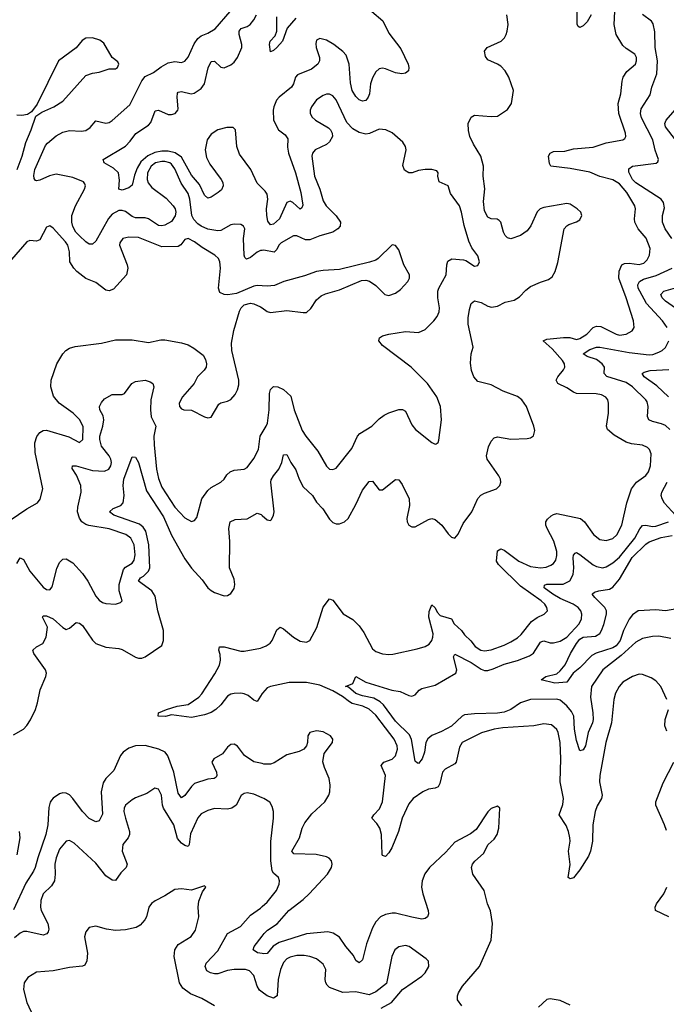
# Model space of a CAD drawing. Header units: inches. Extents: x 1843162 to 1959474, y 907081 to 1016326.
# Tile 475 of 656: x 1908528 to 1912455, y 981099 to 987080. Entities that reach past the tile are written whole.
import ezdxf

# ---------------------------------------------------------------- set-up
doc = ezdxf.new("R2010")
doc.units = ezdxf.units.IN
doc.header["$MEASUREMENT"] = 0
doc.layers.add('B9908', color=7, linetype='Continuous')
doc.layers.add('B9918', color=7, linetype='Continuous')

msp = doc.modelspace()

# ---------------------------------------------------------------- linework, layer by layer
at = {"layer": 'B9908', "color": 5}
for points, elevation in [([(1910000, 985678.8), (1909990, 985677.4), (1909970, 985667.4), (1909930, 985635.1), (1909905.9, 985625.9), (1909894.6, 985634.6), (1909889.9, 985649.9), (1909887.4, 985750), (1909895.6, 985810), (1909886.4, 985826.4), (1909870, 985836), (1909830, 985838.2), (1909810, 985832.8), (1909750, 985799.8), (1909730, 985797), (1909670, 985807.6), (1909630, 985825), (1909610, 985839.6), (1909585.5, 985865.5), (1909572.5, 985890), (1909560.1, 985990), (1909550, 986023.1), (1909507.3, 986087.3), (1909470, 986173.2), (1909450, 986201.5), (1909438.5, 986210), (1909410, 986219.3), (1909390, 986219.3), (1909352.4, 986210), (1909326.4, 986190), (1909303.7, 986150), (1909300.9, 986110), (1909308.3, 986088.3), (1909330, 986059.8), (1909416.3, 985996.3), (1909460.2, 985950), (1909471.6, 985930), (1909475.9, 985910), (1909472.1, 985887.9), (1909450, 985854.6), (1909410, 985832.2), (1909390, 985827.3), (1909370, 985829.1), (1909309.5, 985869.5), (1909290, 985875.3), (1909230, 985877), (1909210, 985884.9), (1909170, 985915.2), (1909150, 985921.8), (1909130, 985920.2), (1909090, 985897.8), (1909067.3, 985872.7), (1908990, 985734.3), (1908970, 985716.9), (1908950, 985716.9), (1908930, 985729.6), (1908890, 985766.8), (1908869, 985790), (1908850, 985824.5), (1908844.7, 985850), (1908845.2, 985890), (1908865.5, 985950), (1908920.7, 986050), (1908926.8, 986070), (1908923.8, 986083.8), (1908914.3, 986094.3), (1908850, 986121.5), (1908750, 986140.9), (1908707.9, 986132.1), (1908650, 986105.1), (1908630, 986100.7), (1908623.5, 986103.5), (1908615.3, 986115.3), (1908613.7, 986133.7), (1908619.4, 986170), (1908685, 986315), (1908696.4, 986330), (1908750, 986375.2), (1908790, 986397.1), (1908830, 986406), (1908901.7, 986401.7), (1908930, 986407.6), (1908954.8, 986425.2), (1908990, 986465.3), (1909050, 986451.1), (1909070, 986454.7), (1909090, 986467.7), (1909197.1, 986562.9), (1909270, 986707.4), (1909290, 986733.8), (1909341.1, 986758.9), (1909386, 986794), (1909430, 986818.2), (1909470, 986824.9), (1909510, 986819.5), (1909530, 986827.2), (1909550, 986852.2), (1909587.3, 986932.7), (1909610, 986965.8), (1909630, 986981.2), (1909670, 986997.3), (1909715.1, 987024.9), (1909806.6, 987130)], 540), ([(1910000, 986056.5), (1909970, 986086.6), (1909930.4, 986170), (1909863.4, 986263.4), (1909847.1, 986310), (1909838.7, 986410), (1909824.1, 986424.1), (1909785.2, 986425.2), (1909731.7, 986410), (1909690, 986384.5), (1909665.4, 986350), (1909654.3, 986290), (1909662.2, 986242.2), (1909682.3, 986202.3), (1909750.2, 986110), (1909760.7, 986090), (1909763.2, 986070), (1909753.2, 986046.8), (1909733.7, 986030), (1909690, 986001.8), (1909670, 985995.6), (1909650, 986014.7), (1909619.3, 986079.3), (1909570, 986136.2), (1909510, 986245.4), (1909472.1, 986272.1), (1909430, 986280.9), (1909390, 986280.5), (1909347.4, 986272.6), (1909306.2, 986253.8), (1909264.2, 986215.8), (1909241.8, 986178.2), (1909224.9, 986135.1), (1909210, 986074.3), (1909190, 986058.2), (1909150, 986044.2), (1909129.7, 986050), (1909134.6, 986105.4), (1909126.8, 986150), (1909097.6, 986177.6), (1909039.6, 986210), (1909035.1, 986230), (1909170, 986311.7), (1909199, 986341), (1909232.3, 986387.7), (1909310, 986439), (1909323.7, 986456.3), (1909350, 986526.7), (1909370, 986530.2), (1909430, 986504.8), (1909450, 986503.5), (1909472.1, 986510), (1909488.9, 986530), (1909490, 986538), (1909483.6, 986610), (1909486.1, 986633.9), (1909490, 986639.6), (1909510, 986642.7), (1909569.8, 986630.2), (1909586.8, 986633.2), (1909630, 986660.9), (1909650, 986690.4), (1909672.3, 986787.7), (1909690, 986826.5), (1909710, 986827.2), (1909750, 986792.1), (1909770, 986787.8), (1909810, 986805.3), (1909830, 986822.5), (1909850.4, 986850), (1909875.8, 986910), (1909875.9, 986930), (1909859.7, 986990), (1909859.6, 987010), (1909873.5, 987026.5), (1909910, 987038.4), (1909927.2, 987050), (1909950, 987079.1), (1909965.2, 987110)], 520), ([(1908511.8, 986170), (1908542, 986250), (1908565.3, 986334.7), (1908596.8, 986410), (1908625.4, 986494.6), (1908661.3, 986518.7), (1908734.5, 986550), (1908790, 986584.9), (1908930, 986741.6), (1908970, 986754.9), (1909010, 986760.4), (1909070, 986780.7), (1909110, 986781), (1909122, 986790), (1909128.7, 986810), (1909123.1, 986823.1), (1909089.4, 986849.4), (1909037.7, 986937.7), (1909015.1, 986955.1), (1908970, 986969.5), (1908930, 986966.6), (1908906.9, 986953.1), (1908870, 986909.2), (1908762.8, 986830), (1908633.7, 986566.3), (1908599.9, 986520.1), (1908575.8, 986504.2), (1908541.3, 986498.7), (1908510, 986500.7)], 560), ([(1910000, 985462.6), (1909970, 985464.5), (1909950, 985461.6), (1909843.5, 985416.5), (1909792, 985408), (1909770, 985409.8), (1909743.5, 985423.5), (1909734.8, 985450), (1909746.2, 985570), (1909742.8, 985610), (1909734.5, 985630), (1909713, 985650), (1909635.4, 985695.4), (1909590, 985730.7), (1909550, 985749.8), (1909530, 985744.4), (1909506.7, 985713.3), (1909490, 985701.2), (1909390, 985700.4), (1909250, 985756.8), (1909190, 985759.8), (1909153.4, 985750), (1909134.9, 985725.1), (1909134.6, 985710), (1909180.3, 985590), (1909184.2, 985570), (1909176.5, 985530), (1909096.9, 985443.1), (1909070, 985433.3), (1909050, 985437), (1908990, 985482.9), (1908930, 985508.7), (1908875.2, 985550), (1908855.9, 985570), (1908832.8, 985610), (1908831, 985670), (1908819, 985710), (1908805.9, 985730), (1908730, 985813.3), (1908710, 985827.3), (1908690, 985819.3), (1908650, 985742), (1908630, 985733.6), (1908590, 985739.1), (1908570, 985731), (1908477.3, 985622.7)], 560), ([(1908470, 984040.2), (1908570, 984109), (1908635.3, 984144.7), (1908652.1, 984167.9), (1908667.8, 984230), (1908620.8, 984450), (1908620.5, 984510), (1908631.8, 984548.2), (1908650, 984573.4), (1908670, 984584.4), (1908690, 984586.5), (1908825.9, 984545.9), (1908890, 984512.4), (1908910.7, 984529.3), (1908913.1, 984606.9), (1908892.4, 984650), (1908851.4, 984690), (1908768.2, 984750), (1908733.8, 984793.8), (1908716.3, 984850), (1908717.9, 984890), (1908753.3, 984990), (1908788.9, 985050), (1908808.5, 985071.5), (1908830, 985085), (1908864.3, 985095.7), (1909025.1, 985114.9), (1909110, 985135.6), (1909210, 985135.3), (1909310, 985118.7), (1909385.2, 985134.8), (1909410, 985135.6), (1909510, 985117), (1909550, 985104.2), (1909584.9, 985084.9), (1909641.7, 985041.7), (1909656.2, 985016.2), (1909662.4, 984990), (1909659.3, 984970), (1909648.8, 984951.2), (1909608, 984910), (1909588, 984870), (1909515.5, 984790), (1909497.1, 984750), (1909498, 984730), (1909510, 984716.3), (1909524.7, 984710), (1909570, 984708), (1909650, 984666.8), (1909670, 984661), (1909690, 984666), (1909736.2, 984743.8), (1909750, 984753.4), (1909790, 984763), (1909810, 984773.4), (1909837.1, 984802.9), (1909850, 984831.3), (1909857.7, 984862.3), (1909858.7, 984890), (1909815.8, 985070), (1909814.7, 985114.7), (1909827.6, 985192.4), (1909862, 985310), (1909872.3, 985330), (1909890, 985347.7), (1909930, 985358.4), (1909950, 985354.9), (1909990, 985336.3), (1910000, 985329.1)], 560), ([(1908510, 983777.3), (1908530, 983810.4), (1908550, 983800.4), (1908589.5, 983729.5), (1908670, 983632.9), (1908690, 983618), (1908710, 983617.1), (1908724.9, 983635.1), (1908753.2, 983746.8), (1908770, 983783.8), (1908790, 983803.7), (1908810, 983806), (1908850, 983780.3), (1908910, 983716.5), (1908942, 983670), (1908990, 983577.6), (1909010, 983554), (1909030, 983540.3), (1909050, 983534), (1909109.5, 983530.5), (1909140.2, 983539.8), (1909149, 983550), (1909130.7, 983610.7), (1909132.2, 983650), (1909158.7, 983741.3), (1909170, 983754.4), (1909210, 983778.4), (1909222.5, 983797.5), (1909229.3, 983830), (1909223.2, 983890), (1909202.5, 983930), (1909172.8, 983952.8), (1909070, 983987.8), (1908947.6, 984007.6), (1908930, 984013.3), (1908905.9, 984030), (1908890, 984052.4), (1908878.4, 984090), (1908880.3, 984119.7), (1908900.7, 984210), (1908899.1, 984250), (1908872.5, 984312.5), (1908845.8, 984354.2), (1908849.2, 984370), (1908869.8, 984370.2), (1908970, 984341.8), (1909042.8, 984337.2), (1909069.9, 984350.1), (1909080.9, 984370), (1909084.2, 984390), (1909080.8, 984410), (1909070.3, 984430.3), (1909024.1, 984490), (1909014, 984530), (1909014.5, 984550), (1909033.3, 984610), (1909038.5, 984650), (1909033.6, 984673.6), (1909015, 984710), (1909013.2, 984730), (1909024.9, 984755.1), (1909042.2, 984777.8), (1909090, 984804.1), (1909150, 984803.5), (1909163.6, 984810), (1909209.2, 984870.8), (1909230, 984883.2), (1909290, 984890.2), (1909320.7, 984880.7), (1909335.8, 984870), (1909343.2, 984850), (1909324.2, 984770), (1909321.1, 984710), (1909327, 984667), (1909354, 984610), (1909342.3, 984550), (1909343.4, 984496.6), (1909358.9, 984350), (1909370, 984292.2), (1909390, 984240.2), (1909470, 984119.1), (1909530, 984053.7), (1909570, 984032.7), (1909590, 984038), (1909603.3, 984056.7), (1909633.8, 984170), (1909670, 984219.6), (1909690, 984238), (1909749.8, 984270.2), (1909769.6, 984290), (1909785.1, 984314.9), (1909806.2, 984333.8), (1909830, 984343.7), (1909890, 984350.3), (1909910, 984360.4), (1909950, 984415.5), (1909977.3, 984470), (1909987.1, 984550), (1910000, 984570.9)], 540), ([(1908490, 982736), (1908549.8, 982770.2), (1908570, 982792.4), (1908592.3, 982827.7), (1908622.7, 982890), (1908636.4, 982930), (1908652, 983010), (1908686.6, 983090), (1908690.7, 983110), (1908683.5, 983130), (1908613.5, 983230), (1908606.4, 983250), (1908629.6, 983270), (1908668.3, 983291.7), (1908687.8, 983330), (1908696.3, 983390), (1908666, 983450), (1908670, 983458), (1908690, 983458.4), (1908730, 983441), (1908790, 983388), (1908810, 983376.5), (1908830, 983384.2), (1908870, 983418), (1908890, 983414.9), (1908910, 983401.1), (1908970, 983310.3), (1908990, 983291.4), (1909050, 983269.1), (1909130, 983260.7), (1909150, 983254.2), (1909230, 983208), (1909250, 983201.3), (1909270, 983202), (1909290, 983210.3), (1909390, 983278.4), (1909401.6, 983310), (1909401.1, 983370), (1909366.8, 983490), (1909350, 983578), (1909331, 983611), (1909249.8, 983670), (1909260.4, 983690), (1909279.3, 983700.7), (1909309.9, 983730), (1909317.7, 983750), (1909311.2, 983890), (1909293.1, 983973.1), (1909277.9, 983997.9), (1909255.8, 984015.8), (1909098.4, 984070), (1909072, 984090), (1909096, 984110), (1909141.6, 984130), (1909155, 984145), (1909161.9, 984190), (1909156.6, 984250), (1909160.4, 984290), (1909210, 984424.7), (1909230, 984422.8), (1909248.4, 984390), (1909297.7, 984217.7), (1909400.2, 984060.2), (1909449.8, 983949.8), (1909530, 983805.4), (1909570, 983749.2), (1909636.7, 983676.7), (1909670.4, 983630), (1909690, 983612.2), (1909710, 983601.7), (1909770, 983580.8), (1909790, 983582), (1909810, 983593.7), (1909830, 983625.5), (1909834, 983650), (1909830, 983680.9), (1909801.2, 983750), (1909803.2, 983910), (1909797.8, 983990), (1909805.7, 984030), (1909836.1, 984043.9), (1909910, 984047.6), (1909970, 984081.7), (1909993.7, 984073.7), (1910000, 984068.2)], 520), ([(1910000, 982987.7), (1909970, 982938.7), (1909950, 982947), (1909915.5, 982975.5), (1909890, 982985.6), (1909870, 982989.4), (1909830, 982987.3), (1909810, 982982.9), (1909789.3, 982970.7), (1909750, 982918.2), (1909719.7, 982890), (1909690, 982872.8), (1909650, 982857.7), (1909570, 982842.4), (1909450, 982857.6), (1909412.4, 982847.6), (1909369.2, 982850), (1909369.6, 982870), (1909419.3, 982890), (1909483.7, 982910), (1909550, 982919.6), (1909615, 982965), (1909634.3, 982985.7), (1909713.3, 983106.7), (1909740.3, 983159.7), (1909747.2, 983190), (1909745, 983225), (1909737.4, 983250), (1909740.9, 983270), (1909769.8, 983270.2), (1909870, 983244.7), (1909890, 983243.6), (1909990, 983263.5), (1910000, 983267.3)], 480), ([(1910000, 982561.1), (1909950, 982573.2), (1909891.9, 982610), (1909850, 982667.8), (1909830, 982679.7), (1909810, 982678), (1909790, 982661.6), (1909760.2, 982619.8), (1909706, 982590), (1909693.7, 982570), (1909723.2, 982510), (1909725.2, 982490), (1909720, 982480), (1909709.3, 982470.7), (1909670, 982466.5), (1909590, 982439.8), (1909570, 982422.8), (1909530, 982368.3), (1909510, 982352.8), (1909490, 982382.4), (1909463.1, 982510), (1909428.2, 982608.2), (1909411.7, 982631.7), (1909373.6, 982650), (1909290, 982670.9), (1909230, 982669.9), (1909190, 982654.7), (1909156.5, 982630), (1909139, 982610), (1909100.3, 982519.7), (1909051.6, 982470), (1909035.4, 982444.6), (1909022.6, 982390), (1909030, 982255.3), (1909010, 982213.3), (1908990, 982208.2), (1908950, 982228.7), (1908909.8, 982270), (1908849.8, 982350), (1908830, 982370.9), (1908810, 982382.8), (1908790, 982383.7), (1908770, 982377), (1908730, 982352.3), (1908720.1, 982339.9), (1908712.4, 982327.6), (1908704.2, 982295.8), (1908698.7, 982190), (1908686.8, 982130), (1908636.8, 981990), (1908621.2, 981930), (1908612.1, 981907.9), (1908564.2, 981835.8), (1908490, 981672.7)], 520), ([(1910000, 982354.1), (1909950, 982376), (1909910, 982383.5), (1909890, 982380.5), (1909872.6, 982367.4), (1909841.3, 982310), (1909816.4, 982290), (1909790, 982284.7), (1909710, 982288.9), (1909670, 982277.4), (1909630, 982256.4), (1909610, 982231.1), (1909564.1, 982135.9), (1909556.5, 982070), (1909550, 982057.6), (1909530, 982063.5), (1909510, 982077.8), (1909486.9, 982106.9), (1909464.7, 982190), (1909400.3, 982290), (1909394.6, 982310), (1909389.6, 982370), (1909370, 982406.6), (1909348.7, 982411.3), (1909299.9, 982380.1), (1909230, 982353.7), (1909210, 982342), (1909170.3, 982310), (1909161.5, 982290), (1909160.8, 982270), (1909170, 982231), (1909194.9, 982150), (1909194.3, 982130), (1909186, 982110), (1909153.8, 982070), (1909149.4, 982030.6), (1909180.2, 981950), (1909174.3, 981930), (1909142.2, 981897.8), (1909110, 981851.6), (1909090, 981852.8), (1909050, 981880.4), (1908990, 981956.3), (1908858.9, 982078.9), (1908830, 982094.3), (1908810, 982091.3), (1908770, 982042), (1908748.7, 981990), (1908741, 981950), (1908742.7, 981890), (1908738, 981850), (1908720, 981820), (1908671, 981770), (1908655.5, 981730), (1908654, 981690), (1908658.2, 981670), (1908697.5, 981590), (1908704.8, 981555.2), (1908700.8, 981539.2), (1908692.8, 981527.2), (1908670, 981519.8), (1908570, 981541.3), (1908550, 981541.1), (1908530, 981532.2), (1908497, 981503)], 540), ([(1908512.3, 982007.7), (1908531.1, 982110), (1908525.5, 982150)], 520), ([(1909710, 981089.5), (1909634.1, 981134.1), (1909564.1, 981164.1), (1909518.1, 981198.1), (1909499, 981230), (1909465, 981390), (1909468.9, 981430), (1909490, 981462.3), (1909569, 981511), (1909595.6, 981550), (1909616.4, 981630), (1909612, 981690), (1909614.6, 981725.4), (1909637, 981783), (1909659, 981810), (1909650, 981819), (1909570, 981793.6), (1909510, 981801.6), (1909470, 981796.9), (1909410, 981758.7), (1909350, 981727.6), (1909329, 981711), (1909311.5, 981688.5), (1909296.9, 981630), (1909288.1, 981611.9), (1909259.1, 981580.9), (1909234.8, 981565.2), (1909170, 981550.9), (1909110, 981547.4), (1909055.4, 981555.4), (1908990, 981575.1), (1908950, 981565.2), (1908930, 981539), (1908921.6, 981510), (1908939, 981410), (1908936.3, 981363.7), (1908922.3, 981337.7), (1908909.1, 981330.9), (1908830, 981324), (1908730, 981303.1), (1908630, 981295.6), (1908576.9, 981263.1), (1908555.3, 981230), (1908550.3, 981189.7), (1908570.2, 981110), (1908610, 981027.7)], 560), ([(1910000, 981173.3), (1909984.8, 981184.8), (1909970.7, 981210), (1909950, 981275.1), (1909923.4, 981303.4), (1909898, 981310), (1909830, 981311.6), (1909790, 981304.7), (1909730, 981285.2), (1909710, 981283.7), (1909685.6, 981290), (1909663.8, 981303.8), (1909653.8, 981330), (1909660.4, 981350), (1909730, 981423.6), (1909790, 981528.7), (1909868.4, 981571.6), (1909930, 981640.8), (1909990, 981683.9), (1910000, 981692.8)], 540), ([(1910000, 981408.5), (1909972.5, 981412.5), (1909946.2, 981430), (1909952.5, 981450), (1910000, 981513.5)], 520)]:
    msp.add_lwpolyline(points, dxfattribs=dict(at, elevation=elevation))
at = {"layer": 'B9918', "color": 5}
for points, elevation in [([(1910000, 983267.3), (1910023.6, 983276.4), (1910048, 983292), (1910060.7, 983310), (1910090, 983374.4), (1910110, 983390.4), (1910130, 983380.3), (1910190, 983330.2), (1910230, 983304.6), (1910270, 983299.3), (1910289.2, 983310), (1910331.3, 983388.7), (1910370, 983510.8), (1910410, 983562.8), (1910430, 983554), (1910492.1, 983472.1), (1910550, 983435.9), (1910590, 983397.8), (1910617, 983357), (1910670, 983258), (1910690, 983242), (1910730, 983228.1), (1910770, 983223.2), (1910794.3, 983225.7), (1910941.8, 983258.2), (1910990, 983272.6), (1911013.6, 983286.4), (1911030.6, 983309.4), (1911037.1, 983330), (1911037.7, 983350), (1911011.6, 983450), (1911015, 983485), (1911030, 983525.3), (1911050, 983507.2), (1911062.1, 983482.1), (1911081.6, 983461.6), (1911150, 983440.6), (1911167.1, 983410), (1911210.9, 983370.9), (1911230, 983342.6), (1911267.7, 983307.7), (1911293.3, 983273.3), (1911328.9, 983250), (1911350, 983245.5), (1911390, 983251.5), (1911470, 983280.7), (1911510, 983300.5), (1911550, 983324.8), (1911573.7, 983346.3), (1911635.1, 983424.9), (1911670, 983449.4), (1911712.3, 983470), (1911733, 983490), (1911729.8, 983510), (1911716.2, 983530), (1911694.8, 983550), (1911570, 983639.2), (1911436, 983770), (1911424.1, 983790), (1911430, 983853), (1911450, 983864.9), (1911470, 983856.9), (1911559.7, 983790), (1911630, 983757.9), (1911690, 983750.7), (1911725.2, 983754.8), (1911754.3, 983765.7), (1911770, 983777.7), (1911783.1, 983796.9), (1911790, 983826), (1911789.9, 983850), (1911772.2, 983912.2), (1911730.6, 983990), (1911723.7, 984010), (1911723.5, 984030), (1911732.9, 984047.1), (1911754.4, 984065.6), (1911770, 984075.2), (1911790, 984079.7), (1911934, 984050), (1911958.3, 984030), (1912012.3, 983952.3), (1912050, 983922.4), (1912090, 983916.2), (1912130, 983929.3), (1912153.3, 983950), (1912184, 984010), (1912214.2, 984145.8), (1912243.1, 984230), (1912274.3, 984270), (1912330, 984311.3), (1912346.2, 984333.8), (1912358, 984370), (1912362.6, 984442.6), (1912352.3, 984470), (1912340.9, 984480.9), (1912310, 984495.6), (1912243.1, 984503.1), (1912210, 984513.5), (1912137.1, 984557.1), (1912097.6, 984590), (1912091.5, 984610), (1912104, 984690), (1912104.1, 984750), (1912099.8, 984770), (1912086.9, 984786.9), (1912060.7, 984800.7), (1912027.9, 984807.9), (1911909.9, 984809.9), (1911890, 984816.8), (1911850, 984843.2), (1911796, 984870), (1911786, 984890), (1911795, 984910), (1911830, 984953.1), (1911837.9, 984970), (1911836.4, 984990), (1911824, 985010), (1911761, 985081), (1911707, 985130), (1911730, 985138.8), (1911830.1, 985150.1), (1911869.5, 985149.5), (1911910, 985138), (1911930, 985142.7), (1911971, 985169), (1912010, 985209.4), (1912030, 985219.1), (1912057.2, 985217.2), (1912150, 985169), (1912170, 985164.4), (1912211, 985169), (1912246.6, 985190), (1912258.5, 985210), (1912256.2, 985250), (1912211.5, 985390), (1912166.2, 985510), (1912168.1, 985551.9), (1912183.9, 985590), (1912200.9, 985599.1), (1912230, 985601.3), (1912290, 985593.4), (1912318.1, 985601.9), (1912337.9, 985622.1), (1912352.5, 985650), (1912356.1, 985690), (1912332.3, 985752.3), (1912283.7, 985810), (1912263.4, 985850), (1912261.4, 985870), (1912268, 985930), (1912263.1, 985950), (1912214.9, 986030), (1912170, 986083.7), (1912130, 986106.8), (1912050, 986127.5), (1911990, 986153.1), (1911870, 986176.7), (1911753.2, 986190), (1911745.4, 986205.4), (1911739.4, 986250), (1911748.7, 986270), (1911770, 986279.5), (1911838.6, 986281.4), (1911890, 986294.5), (1912010, 986306.5), (1912090, 986331.3), (1912190.7, 986349.3), (1912202, 986358), (1912208.3, 986370), (1912207.6, 986390), (1912166.3, 986510), (1912161.5, 986570), (1912178, 986630), (1912186.6, 986706.6), (1912193.6, 986730), (1912214.9, 986765.1), (1912268.2, 986810), (1912274.6, 986830), (1912273.6, 986850), (1912264, 986870), (1912210, 986904.8), (1912190, 986923.5), (1912149.8, 986990), (1912137, 987050), (1912141.1, 987130)], 480), ([(1910665.2, 987130), (1910733.2, 987073.2), (1910770, 986998.6), (1910842.1, 986902.1), (1910887.1, 986810), (1910891.1, 986788.9), (1910888, 986770), (1910870, 986755.6), (1910848.8, 986751.2), (1910810, 986757.7), (1910750, 986780.5), (1910730, 986784.7), (1910710, 986780.7), (1910690, 986763.9), (1910670, 986727.6), (1910659, 986690), (1910651.9, 986630), (1910644, 986610), (1910630, 986589.7), (1910610, 986584), (1910590, 986593.5), (1910570, 986613.3), (1910547.5, 986650), (1910536.4, 986696.4), (1910529, 986810), (1910510, 986865.3), (1910490, 986887), (1910436.2, 986930), (1910390, 986956.1), (1910350, 986966), (1910330, 986954.7), (1910325.2, 986934.8), (1910328.7, 986910), (1910348.4, 986850), (1910347.7, 986830), (1910338, 986810), (1910300.4, 986779.6), (1910215.4, 986744.6), (1910203.2, 986730), (1910189.5, 986690), (1910177.6, 986670), (1910102.8, 986610), (1910087.6, 986590), (1910070.2, 986550), (1910067, 986530), (1910069.5, 986470), (1910098.4, 986410), (1910140.1, 986380.1), (1910156, 986356), (1910154, 986306), (1910159.3, 986270), (1910202.7, 986150), (1910236, 986030), (1910246.4, 985953.6), (1910242, 985938), (1910230, 985928.4), (1910185.6, 985970), (1910170, 985977.1), (1910150.2, 985969.8), (1910104.8, 985870), (1910070, 985838.6), (1910050, 985834.5), (1910035.5, 985855.5), (1910028.6, 985890), (1910026.6, 985930), (1910034.9, 985990), (1910030, 986020.5), (1910018.2, 986038.2), (1910000, 986056.5)], 520), ([(1910000, 984068.2), (1910030, 984041.6), (1910050, 984037.3), (1910056.3, 984043.7), (1910069.7, 984070.3), (1910072.8, 984090), (1910053.5, 984270), (1910055.3, 984284.7), (1910069, 984310), (1910102.4, 984350), (1910118.7, 984390), (1910130, 984437.3), (1910150, 984439.1), (1910174.6, 984390), (1910205.2, 984345.2), (1910223.9, 984290), (1910250, 984242.4), (1910305.8, 984190), (1910329.6, 984149.6), (1910368.7, 984108.6), (1910410, 984047), (1910430, 984026.3), (1910450, 984018.5), (1910470, 984018), (1910499.7, 984030), (1910521.8, 984050), (1910570, 984135.3), (1910610, 984222.8), (1910650, 984275.8), (1910670, 984277.6), (1910710, 984224.9), (1910730, 984223.7), (1910810, 984287.3), (1910830, 984284), (1910850, 984257.3), (1910892, 984170), (1910894.3, 984130), (1910879.3, 984050), (1910880.5, 984030), (1910890.4, 984010.4), (1910910, 983999.1), (1910930, 984000.4), (1911010, 984044.7), (1911030, 984049.3), (1911050, 984044.7), (1911091.3, 984010), (1911130, 983957.1), (1911150, 983937.1), (1911170, 983930.6), (1911190, 983954), (1911220.6, 984019.4), (1911273.2, 984090), (1911310, 984172.4), (1911328.9, 984191.1), (1911350, 984203.6), (1911423, 984230), (1911442.7, 984250), (1911448.7, 984271.3), (1911447, 984290), (1911438.2, 984310), (1911366.6, 984410), (1911362, 984430), (1911374, 984486), (1911390, 984520.5), (1911410, 984539.5), (1911430, 984546.7), (1911510, 984532), (1911610, 984536.4), (1911630, 984540.5), (1911647.3, 984552.7), (1911655.3, 984584.7), (1911649.7, 984610), (1911605.6, 984730), (1911576.9, 984770), (1911550, 984790.8), (1911463.9, 984823.9), (1911390, 984861.5), (1911310, 984881.6), (1911286, 984910), (1911271.3, 984950), (1911266, 984994), (1911269.4, 985050), (1911280.7, 985090), (1911250.4, 985230), (1911250.9, 985269.1), (1911259.5, 985320.5), (1911270, 985356.3), (1911288.8, 985371.2), (1911330, 985362.2), (1911370, 985340.2), (1911393.2, 985333.2), (1911430, 985340.6), (1911475.8, 985364.2), (1911530, 985376.5), (1911563.9, 985396.1), (1911602.1, 985437.9), (1911630, 985459.1), (1911690, 985486), (1911738.2, 985501.8), (1911762, 985518), (1911779.7, 985550), (1911795, 985605), (1911835.1, 985810), (1911850, 985828.7), (1911863.3, 985836.7), (1911908.6, 985851.4), (1911930, 985864.4), (1911942, 985890), (1911934.7, 985910), (1911914, 985930), (1911870, 985958.7), (1911850, 985962.7), (1911710, 985938.2), (1911689, 985930), (1911670, 985912.1), (1911632.5, 985827.5), (1911610, 985797.2), (1911570, 985769.8), (1911510, 985749.7), (1911490, 985755.1), (1911476.3, 985770), (1911466.2, 985790), (1911450, 985849.2), (1911440.5, 985860.5), (1911428.2, 985868.2), (1911390, 985871.1), (1911370, 985881.1), (1911350, 985919.3), (1911344.8, 985975.2), (1911352.9, 986052.9), (1911342, 986130), (1911343.5, 986190), (1911328.7, 986250), (1911283.1, 986323.1), (1911261.6, 986370), (1911252.3, 986407.7), (1911251.1, 986448.9), (1911270, 986488), (1911290, 986498.9), (1911390, 986490.9), (1911430, 986493.6), (1911490, 986534.3), (1911515.2, 986570), (1911526.6, 986650), (1911499.2, 986730), (1911475.9, 986770), (1911450, 986797.3), (1911430, 986810.6), (1911370, 986836.9), (1911356.8, 986856.8), (1911351.1, 986888.9), (1911367.6, 986910), (1911451.2, 986948.8), (1911471.6, 986970), (1911481.8, 986990), (1911489, 987010), (1911493.3, 987050), (1911486.3, 987110)], 520), ([(1911998.4, 987110), (1911973.8, 987066.2), (1911950, 987042.3), (1911930, 987031.6), (1911918.4, 987038.4), (1911912.7, 987052.7), (1911913.4, 987130)], 480), ([(1912488.8, 985750), (1912447.9, 985810), (1912431.5, 985850), (1912430.6, 985890), (1912443.1, 985936.9), (1912437.9, 985970), (1912422.6, 985990), (1912268.9, 986088.9), (1912249.9, 986110), (1912226.7, 986153.3), (1912226.8, 986173.2), (1912248.9, 986191.1), (1912392.3, 986207.7), (1912403.6, 986216.4), (1912406.3, 986230), (1912386.5, 986286.5), (1912373.6, 986350), (1912304.6, 986484.6), (1912297.1, 986510), (1912302.2, 986537.8), (1912356.7, 986623.3), (1912366.6, 986670), (1912396.3, 986750), (1912400.4, 986830), (1912387.6, 986910), (1912385.3, 987005.3), (1912374.6, 987054.6), (1912365.6, 987070), (1912310, 987111.3)], 460), ([(1910204.6, 987090), (1910152.1, 987027.9), (1910123.8, 986950), (1910090, 986910.9), (1910070, 986893.5), (1910050, 986885.2), (1910045.6, 986930), (1910049.4, 986950), (1910078.8, 986981.2), (1910088.8, 987010), (1910090, 987096.5)], 480), ([(1910000, 984570.9), (1910024.2, 984610), (1910031.6, 984630), (1910043.4, 984710), (1910043.8, 984810), (1910050, 984833.4), (1910070, 984851.7), (1910096, 984850), (1910130, 984834.6), (1910173.9, 984793.9), (1910195.2, 984710), (1910243.8, 984583.8), (1910264.9, 984550), (1910338.5, 984458.5), (1910390, 984368), (1910410, 984350.5), (1910430, 984347.7), (1910450, 984356.3), (1910545.4, 984474.6), (1910579.8, 984550), (1910592.9, 984567.1), (1910665.4, 984610), (1910710, 984654.9), (1910741.3, 984678.7), (1910770, 984692.8), (1910830, 984711.5), (1910851.5, 984711.5), (1910870, 984702), (1910910, 984619.1), (1910930.4, 984590), (1911030, 984510.8), (1911050, 984501), (1911057.2, 984502.8), (1911069.2, 984510.8), (1911073.4, 984526.6), (1911089.7, 984650.3), (1911083.5, 984730), (1911061.1, 984790), (1911005.1, 984870), (1910905.1, 984970), (1910730, 985100.5), (1910709.6, 985130), (1910711.9, 985148.1), (1910730, 985159.5), (1910768.7, 985170), (1910870, 985185.5), (1910950, 985180.8), (1910990, 985198.9), (1911043.1, 985250), (1911063.1, 985276.9), (1911074.9, 985305.1), (1911077.7, 985330), (1911066.5, 985390), (1911066.1, 985430), (1911072.2, 985450), (1911117.1, 985530), (1911121.1, 985590), (1911127.3, 985612.7), (1911152.9, 985627.1), (1911222, 985622), (1911237.7, 985617.7), (1911290, 985583), (1911310, 985587.3), (1911319.6, 985610), (1911310, 985645.2), (1911273.4, 985693.4), (1911254.5, 985734.5), (1911226, 985830), (1911211.4, 985911.4), (1911198.3, 985950), (1911144.9, 986024.9), (1911129.2, 986070), (1911075.3, 986095.3), (1911067, 986130), (1911069.2, 986150), (1911061.2, 986161.2), (1911030, 986169.5), (1910990, 986169.6), (1910950, 986163), (1910910.3, 986149.7), (1910890, 986149.7), (1910865.3, 986165.3), (1910854.5, 986194.5), (1910874, 986290), (1910871.3, 986310), (1910855.3, 986335.3), (1910790, 986392.3), (1910751.3, 986411.3), (1910710, 986414.3), (1910651.5, 986388.5), (1910630, 986385.3), (1910590, 986395.3), (1910550, 986415.9), (1910515, 986455), (1910450, 986592.6), (1910430, 986616.9), (1910410, 986626.9), (1910390, 986626.9), (1910370, 986619.1), (1910330, 986592.8), (1910298.9, 986550), (1910292, 986530), (1910292.1, 986512.1), (1910301.3, 986490), (1910323.7, 986470), (1910402.1, 986422.1), (1910415.2, 986410), (1910425.5, 986390), (1910427.9, 986370), (1910410, 986337.4), (1910390, 986321.4), (1910322.4, 986290), (1910305.2, 986270), (1910302.2, 986250), (1910317.7, 986130), (1910350.1, 986050.1), (1910370, 985980.4), (1910388.4, 985948.4), (1910448.8, 985888.8), (1910474.9, 985850), (1910473.6, 985826.4), (1910460.2, 985810), (1910430.3, 985790), (1910350, 985767.3), (1910290, 985743.2), (1910263.6, 985743.6), (1910210, 985767.5), (1910190, 985766), (1910115.4, 985724.6), (1910102.1, 985710), (1910090, 985684), (1910072.5, 985667.5), (1910010, 985680.2), (1910000, 985678.8)], 540), ([(1912511.4, 986350), (1912448.8, 986430), (1912445.3, 986450), (1912453.7, 986470), (1912508.3, 986531.7)], 440), ([(1910000, 985329.1), (1910030, 985307.7), (1910050, 985300.7), (1910150, 985313.4), (1910250, 985300.5), (1910270, 985302), (1910294.9, 985325.1), (1910330, 985379.1), (1910358.3, 985401.7), (1910385.8, 985414.2), (1910470, 985439.1), (1910603.9, 985496.1), (1910630, 985498), (1910651.8, 985491.8), (1910690, 985465.5), (1910744.9, 985410), (1910770, 985403.7), (1910810, 985418.4), (1910839.8, 985440.2), (1910884.7, 985490), (1910894.3, 985510), (1910894, 985530), (1910861, 985590), (1910830, 985682), (1910810, 985709), (1910790, 985713.2), (1910705.5, 985630), (1910690, 985619.7), (1910652.7, 985607.3), (1910470, 985562), (1910370, 985556.9), (1910330, 985549.6), (1910256.7, 985523.3), (1910131, 985490), (1910074.6, 985465.4), (1910030, 985460.7), (1910000, 985462.6)], 560), ([(1912460.7, 985210), (1912432.4, 985250), (1912335, 985355), (1912293.1, 985430), (1912284.3, 985450), (1912282.3, 985470), (1912291.8, 985490), (1912315.6, 985504.4), (1912393, 985527), (1912490.4, 985569.6)], 460), ([(1912510, 985327.7), (1912450.6, 985370), (1912429.9, 985390), (1912420.7, 985410), (1912438.7, 985430), (1912510, 985451.4)], 440), ([(1912476.8, 984590), (1912450, 984615.5), (1912425.7, 984625.7), (1912370, 984638.4), (1912348.9, 984650), (1912339.5, 984670), (1912343.7, 984730), (1912337.9, 984757.9), (1912330, 984770.9), (1912248.7, 984850), (1912210, 984875.5), (1912093.4, 984913.4), (1912077.8, 984930), (1912079.8, 984970), (1912064.7, 984990), (1912030, 985015.2), (1911973.6, 985033.6), (1911949.8, 985049.8), (1911990, 985076.1), (1912030, 985090.1), (1912050, 985091.4), (1912230, 985057.5), (1912350, 985043.9), (1912373.3, 985046.7), (1912410, 985059.4), (1912429.7, 985070), (1912450.5, 985089.5), (1912470.7, 985129.3)], 460), ([(1912468.2, 984790), (1912396.3, 984856.3), (1912320.7, 984910), (1912307.6, 984930), (1912320.5, 984939.5), (1912356, 984950), (1912470, 984955.4)], 440), ([(1912509.6, 984070), (1912443.4, 984143.4), (1912428.9, 984168.9), (1912424.2, 984190), (1912427.3, 984210), (1912460.8, 984270)], 460), ([(1912481.2, 983321.2), (1912410, 983334.8), (1912370, 983332.8), (1912310, 983320.7), (1912270, 983298.4), (1912181.1, 983218.9), (1912069.6, 983130.4), (1912001, 983030), (1911994.1, 982965.9), (1912008.1, 982870), (1912009.6, 982830), (1912005.4, 982810), (1911979.8, 982750), (1911963.2, 982670), (1911950, 982644.5), (1911930, 982639.3), (1911910, 982702), (1911896.1, 982770), (1911892.1, 982850), (1911877.9, 982877.9), (1911850, 982912.5), (1911810, 982946), (1911790, 982952.4), (1911630, 982951.3), (1911570, 982931), (1911510.1, 982889.9), (1911470, 982873.8), (1911430, 982867), (1911290, 982864.6), (1911230, 982857.1), (1911214.9, 982850), (1911150.9, 982789.1), (1911090, 982757.3), (1911030, 982733), (1911007.1, 982712.9), (1910994.6, 982690), (1910985.4, 982630), (1910972.7, 982590), (1910950, 982562.9), (1910943.9, 982563.9), (1910930, 982575.3), (1910907.2, 982707.2), (1910895.9, 982735.9), (1910810, 982818.9), (1910737.8, 982917.8), (1910716.9, 982936.9), (1910678.8, 982958.8), (1910610, 982972.4), (1910570, 982988.2), (1910525.2, 983025.2), (1910506, 983030), (1910551.2, 983048.8), (1910570, 983090.5), (1910630, 983056.5), (1910787.7, 983007.7), (1910838.8, 982998.8), (1910890, 982975.6), (1910910, 982971.4), (1910930, 982979.5), (1910953.5, 983006.5), (1910970, 983017.7), (1911050, 983037.7), (1911176, 983110), (1911183.1, 983130), (1911161.7, 983210), (1911170, 983225.5), (1911270, 983175.9), (1911330, 983135.4), (1911350, 983127.5), (1911370, 983127.6), (1911403.3, 983136.8), (1911470, 983165.2), (1911550, 983187.9), (1911624.6, 983215.4), (1911647.7, 983232.3), (1911690, 983298.5), (1911697.7, 983302.3), (1911710, 983307.2), (1911750, 983295.8), (1911770, 983294.8), (1911810, 983304.1), (1911850.5, 983330), (1911924.5, 983410), (1911938.6, 983441.4), (1911941.7, 983470), (1911935.2, 983490), (1911919.8, 983510), (1911889.8, 983530), (1911810, 983564.7), (1911765.5, 983590), (1911713.5, 983630), (1911715.6, 983644.4), (1911729.4, 983650.6), (1911828.5, 983651.5), (1911869.4, 983670.6), (1911889.9, 983710.1), (1911892.8, 983750), (1911888.9, 983811.1), (1911891.7, 983828.3), (1911901.3, 983838.7), (1911910, 983842.7), (1911930, 983831), (1912010, 983768.7), (1912030, 983758.4), (1912070, 983750.9), (1912090, 983756.6), (1912130, 983780.5), (1912170, 983815.7), (1912263.9, 983930), (1912293, 983987), (1912310, 984007.9), (1912330, 984009), (1912370, 984001.7), (1912390, 984004.2), (1912467.3, 984030)], 460), ([(1912530, 983503.7), (1912450, 983489.9), (1912390, 983494.7), (1912283.6, 983490), (1912250, 983465.9), (1912230, 983438), (1912194.6, 983370), (1912174.8, 983310), (1912150, 983277.6), (1912130, 983264.8), (1912028.1, 983231.9), (1912002.2, 983217.8), (1911930, 983142.4), (1911889.3, 983110.7), (1911850, 983056.2), (1911778, 983050), (1911694, 983070), (1911722, 983090), (1911790, 983106.7), (1911810, 983124.9), (1911839.6, 983160.4), (1911872.8, 983230), (1911908.7, 983290), (1911930, 983316.3), (1911950, 983329.6), (1912024, 983336), (1912050, 983352.3), (1912062, 983370), (1912074.6, 983405.4), (1912091.4, 983470), (1912092.2, 983490), (1912080.9, 983510), (1912021.1, 983570), (1912005.1, 983590), (1912006.7, 983593.3), (1912018, 983602), (1912044, 983610), (1912110, 983620.9), (1912130, 983632.7), (1912170, 983682), (1912247.5, 983812.5), (1912330, 983895.1), (1912350.6, 983909.4), (1912424.4, 983935.6), (1912490, 983946.3)], 440), ([(1912458.5, 982950), (1912420.4, 983030), (1912390, 983063.5), (1912362.5, 983082.5), (1912310, 983103.5), (1912290, 983104.4), (1912250, 983091), (1912190, 983055.6), (1912168.3, 983030), (1912146.7, 982990), (1912136.8, 982950), (1912121.7, 982810), (1912086.8, 982690), (1912050.2, 982490), (1912048.4, 982450), (1912064.7, 982370), (1912060.2, 982350), (1912034.8, 982305.2), (1912022.6, 982270), (1912008.8, 982190), (1912006, 982090), (1911994.2, 982030), (1911981.4, 981998.6), (1911930, 981915.6), (1911890, 981867.6), (1911870, 981860.7), (1911858, 981870), (1911871, 981949), (1911860.8, 982030), (1911869.9, 982090), (1911868.5, 982111.5), (1911860.2, 982150), (1911846.3, 982186.3), (1911803.8, 982250), (1911826.4, 982313.6), (1911830.8, 982349.2), (1911811, 982450), (1911814, 982590), (1911809.3, 982689.3), (1911798.5, 982750), (1911790, 982769.6), (1911756.8, 982796.8), (1911710, 982802.6), (1911650, 982791.4), (1911460.8, 982779.2), (1911410, 982771.6), (1911332.3, 982747.7), (1911215.6, 982690), (1911199.1, 982660.9), (1911178.8, 982570), (1911170, 982559.2), (1911111.6, 982528.4), (1911094.7, 982510), (1911079.3, 982440.7), (1911070, 982420.4), (1911050, 982412.2), (1911010, 982405.7), (1910975.6, 982390), (1910917.5, 982350), (1910890, 982317.8), (1910849.6, 982230), (1910827.3, 982150), (1910787.6, 982050), (1910770, 982020.4), (1910750, 981998), (1910730, 982002.7), (1910728.6, 982008.6), (1910724, 982130), (1910714, 982170), (1910697, 982197), (1910665.7, 982230), (1910677.6, 982250), (1910713.6, 982286.4), (1910730.3, 982329.7), (1910748.2, 982488.2), (1910723.7, 982550), (1910739.7, 982570), (1910790, 982588.6), (1910810, 982609), (1910822.3, 982650), (1910820.8, 982670), (1910802.1, 982710), (1910750, 982778.3), (1910690, 982856.4), (1910650, 982893.1), (1910612.1, 982910), (1910547, 982927), (1910530, 982935.7), (1910488.4, 982970), (1910430, 983004.4), (1910350, 983038.1), (1910270, 983053.8), (1910165, 983055), (1910050, 983029.9), (1910030, 983021.1), (1910001.4, 982990), (1910000, 982987.7)], 480), ([(1912457.8, 982757.8), (1912446.6, 982790), (1912448.7, 982830), (1912467.5, 982890)], 480), ([(1910000, 981513.5), (1910012.3, 981530), (1910033.1, 981550), (1910091, 981589), (1910162.6, 981670), (1910250, 981736.3), (1910286.3, 981770), (1910397.7, 981890), (1910421.1, 981930), (1910425.1, 981950), (1910420.5, 981970), (1910406.4, 981986.4), (1910390, 981995.3), (1910328, 982010), (1910192.8, 982012.8), (1910180.3, 982030), (1910226.7, 982110), (1910242.6, 982170), (1910258.7, 982201.3), (1910302.8, 982257.2), (1910380.4, 982330), (1910404.4, 982370), (1910411, 982390), (1910413.5, 982430), (1910407.1, 982470), (1910377.8, 982537.8), (1910368.5, 982571.5), (1910377, 982623), (1910426.6, 982690), (1910429.4, 982710), (1910415.1, 982730), (1910370, 982755.1), (1910330, 982760.5), (1910288.9, 982751.1), (1910278, 982730), (1910276.4, 982690), (1910270.4, 982670), (1910253.4, 982650), (1910225.4, 982634.6), (1910150, 982614.2), (1910074, 982566), (1910050, 982557.9), (1910010, 982558.6), (1910000, 982561.1)], 520), ([(1912454.8, 982154.8), (1912444.1, 982190), (1912391.7, 982310), (1912390.7, 982330), (1912436.3, 982443.7), (1912500.7, 982570)], 480), ([(1910000, 981692.8), (1910030, 981719.6), (1910086.9, 981790), (1910104.2, 981830), (1910105.6, 981850), (1910098.4, 981870), (1910070, 981895.1), (1910060.3, 981910), (1910052.3, 981970), (1910052.5, 982087.5), (1910069.7, 982230), (1910069.6, 982270), (1910061.7, 982301.7), (1910046.6, 982326.6), (1910009.4, 982350), (1910000, 982354.1)], 540), ([(1911212.3, 981090), (1911186.5, 981126.5), (1911186, 981150), (1911192.8, 981170), (1911217.3, 981210), (1911319.1, 981330), (1911391.3, 981490), (1911399.6, 981590), (1911387, 981667), (1911367.8, 981710), (1911348, 981790), (1911279.7, 981890), (1911271.6, 981930), (1911277, 981950), (1911291.1, 981968.9), (1911344, 982016), (1911373.6, 982070), (1911410, 982102.4), (1911426.6, 982130), (1911438, 982170), (1911442.7, 982290), (1911430, 982302.7), (1911390, 982289.5), (1911370, 982269.3), (1911299.2, 982160.8), (1911264.7, 982135.3), (1911170, 982084.7), (1911115.8, 982024.2), (1911017.4, 981930), (1910987.7, 981892.3), (1910971, 981850), (1910968, 981810), (1910975.3, 981770), (1911007.4, 981670), (1911010.1, 981649.9), (1911004, 981630), (1910990, 981620.3), (1910970, 981617.6), (1910910, 981627.8), (1910810, 981653.2), (1910790, 981653.3), (1910750, 981645), (1910718.9, 981630), (1910690, 981601), (1910670, 981563.5), (1910632.9, 981467.1), (1910610.1, 981369.9), (1910590, 981351.1), (1910570, 981366), (1910555.2, 981395.2), (1910508, 981450), (1910470, 981506.9), (1910432.2, 981532.2), (1910399, 981539), (1910270, 981527.7), (1910104.4, 981475.6), (1910067.5, 981452.5), (1910030, 981408.8), (1910010, 981407), (1910000, 981408.5)], 520), ([(1912470.4, 981630.5), (1912389.7, 981670), (1912386.6, 981690), (1912394.2, 981710), (1912440.2, 981770), (1912458.1, 981810)], 480), ([(1910723.3, 981076.7), (1910785.2, 981110), (1910853.2, 981190), (1910970, 981270.4), (1910989.6, 981290), (1911013.3, 981330), (1911010, 981362), (1910996.6, 981376.6), (1910893.2, 981450), (1910870, 981456.3), (1910830, 981447.6), (1910806.4, 981430), (1910787.2, 981390), (1910754.6, 981225.4), (1910690, 981174.5), (1910650, 981157), (1910570, 981175.1), (1910490, 981170.6), (1910410, 981202.3), (1910395, 981215), (1910386.4, 981230), (1910383.5, 981250), (1910387.3, 981310), (1910370, 981344.2), (1910330, 981375.1), (1910290, 981389.8), (1910255.8, 981395.8), (1910210, 981395.8), (1910170, 981386.1), (1910150, 981375.2), (1910130, 981353.8), (1910112.5, 981310), (1910097.2, 981250), (1910091.1, 981150), (1910070, 981137.8), (1910030, 981150.6), (1910000, 981173.3)], 540), ([(1911870, 981093.3), (1911810, 981122.4), (1911750, 981133.3), (1911730, 981129.6), (1911678.6, 981081.4)], 520)]:
    msp.add_lwpolyline(points, dxfattribs=dict(at, elevation=elevation))

doc.saveas('drawing.dxf')
